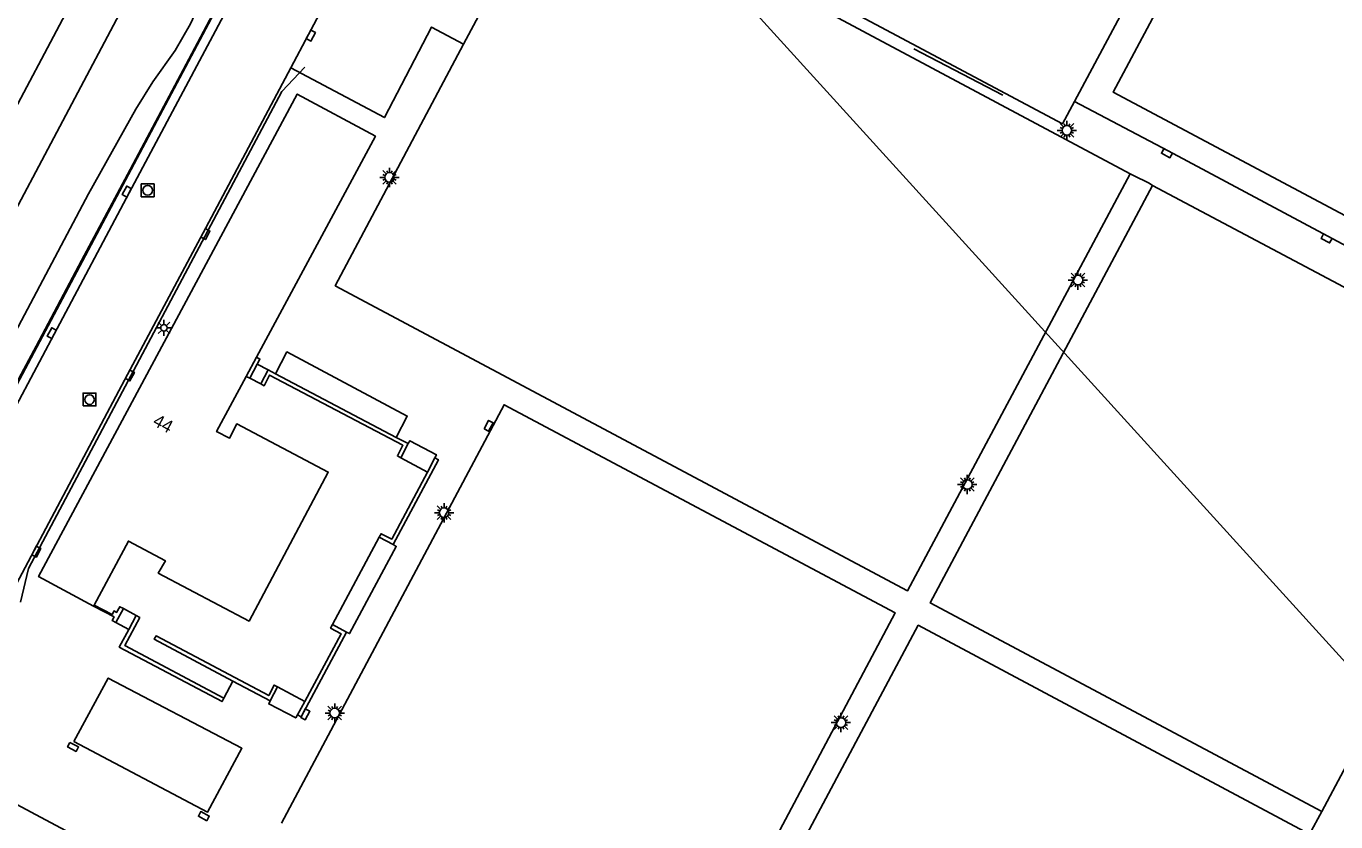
# Model space of a CAD drawing. Extents: x 136000 to 138005, y 398500 to 400500.
# Drawn here: x 137077.3 to 137179.2, y 399306.6 to 399368.6 of the extents above; entities that cross this region are included whole.
import ezdxf

# ---------------------------------------------------------------- set-up
doc = ezdxf.new("R2010")
doc.units = 0
for name, color, linetype in [('bs-afsc-ballenvanger', 7, 'Continuous'), ('bs-afsc-belijning', 7, 'Continuous'), ('bs-afsc-poort', 7, 'Continuous'), ('bs-symb-veldverlichting', 7, 'Continuous'), ('gg-afsc-hekwerk', 7, 'Continuous'), ('gg-afsc-muur', 7, 'Continuous'), ('gg-anno-huisnummerreeks BGT', 7, 'Continuous'), ('gg-aspt-spoorlijn', 7, 'Continuous'), ('gg-bbg-hoofdgebouw', 7, 'Continuous'), ('gg-knt-trap', 7, 'Continuous'), ('gg-knt-verharding', 7, 'Continuous'), ('gg-kwrk-duiker nz buis', 7, 'Continuous'), ('gt-grn-vlakafsluiter', 7, 'Continuous'), ('gt-grn-weggrens', 7, 'Continuous'), ('gt-symb-kolk', 7, 'Continuous'), ('gt-symb-kolk center center', 7, 'Continuous'), ('gt-symb-lichtmast', 7, 'Continuous'), ('gt-symb-rioolschacht', 7, 'Continuous'), ('gx-grn-maaiveld', 7, 'Continuous')]:
    doc.layers.add(name, color=color, linetype=linetype)

# ---------------------------------------------------------------- blocks, each defined once
blk = doc.blocks.new('gt0-KOLK')
at = {"layer": 'gt-symb-kolk'}
blk.add_lwpolyline([(0, 0), (0.37, 0), (0.37, 0.4), (-0.38, 0.4), (-0.38, 0), (0, 0)], dxfattribs=at)
blk = doc.blocks.new('bs0-VELDV')
at = {"layer": 'bs-symb-veldverlichting'}
for p, q in [((-0.38, 0), (-0.75, 0)), ((-0.53, 0.53), (-0.27, 0.27)), ((-0.35, 0.14), (-0.52, 0.22)), ((-0.22, 0.52), (-0.14, 0.35)), ((0, 0.75), (0, 0.38)), ((0.22, 0.52), (0.14, 0.35)), ((0.27, 0.27), (0.53, 0.53)), ((0.35, 0.14), (0.52, 0.22)), ((0.38, 0), (0.75, 0)), ((-0.27, -0.27), (-0.53, -0.53)), ((-0.35, -0.14), (-0.52, -0.22)), ((-0.14, -0.35), (-0.22, -0.52)), ((0, -0.38), (0, -0.75)), ((0.14, -0.35), (0.22, -0.52)), ((0.27, -0.27), (0.53, -0.53)), ((0.35, -0.14), (0.52, -0.22))]:
    blk.add_line(p, q, dxfattribs=at)
blk.add_circle((0, 0), 0.375, dxfattribs=at)
blk = doc.blocks.new('gt0-KOLKCC')
at = {"layer": 'gt-symb-kolk center center'}
blk.add_lwpolyline([(-0.38, 0.2), (0.37, 0.2), (0.37, -0.2), (-0.38, -0.2)], close=True, dxfattribs=at)
blk = doc.blocks.new('gt0-RS')
at = {"layer": 'gt-symb-rioolschacht'}
blk.add_lwpolyline([(-0.5, -0.5), (0.5, -0.5), (0.5, 0.5), (-0.5, 0.5)], close=True, dxfattribs=at)
blk.add_circle((0, 0), 0.375, dxfattribs=at)
blk = doc.blocks.new('gt0-LMAST')
at = {"layer": 'gt-symb-lichtmast'}
for p, q in [((-0.18, 0.17), (-0.45, 0.44)), ((-0.01, 0.25), (-0.01, 0.62)), ((0.17, 0.17), (0.44, 0.44)), ((-0.26, 0), (-0.63, 0)), ((-0.18, -0.18), (-0.45, -0.45)), ((-0.01, -0.25), (-0.01, -0.63)), ((0.44, -0.45), (0.17, -0.18)), ((0.24, 0), (0.62, 0))]:
    blk.add_line(p, q, dxfattribs=at)
blk.add_circle((-0.01, 0), 0.25, dxfattribs=at)

msp = doc.modelspace()

# ---------------------------------------------------------------- linework, layer by layer
at = {"layer": 'bs-afsc-ballenvanger'}
msp.add_line((137153.31, 399363.18), (137146.37, 399366.8), dxfattribs=at)
at = {"layer": 'bs-afsc-belijning'}
msp.add_lwpolyline([(137206.55, 399362.22), (137197.16, 399344.63), (137161.9, 399363.42), (137171.29, 399381.04), (137206.55, 399362.22)], dxfattribs=at)
at = {"layer": 'bs-afsc-poort'}
msp.add_line((137164.68, 399356.33), (137163.48, 399356.95), dxfattribs=at)
at = {"layer": 'gg-afsc-hekwerk'}
for p, q in [((137051.68, 399293.75), (137156.48, 399491.21)), ((137051.68, 399293.75), (137156.48, 399491.21)), ((137118.62, 399380.88), (137111.35, 399367.17)), ((137118.62, 399380.88), (137163.21, 399357.08)), ((137163.21, 399357.08), (137163.48, 399356.95)), ((137164.96, 399356.17), (137164.68, 399356.33)), ((137195.42, 399339.95), (137164.96, 399356.17)), ((137178.12, 399307.43), (137182.37, 399315.45)), ((137106.3, 399292.16), (137073.78, 399309.47))]:
    msp.add_line(p, q, dxfattribs=at)
for points in [[(137163.21, 399357.08), (137145.9, 399324.62), (137101.36, 399348.36), (137111.35, 399367.17)], [(137098.98, 399365.37), (137097.19, 399363.47), (137077.49, 399326.36), (137076.88, 399323.72)], [(137164.96, 399356.17), (137147.66, 399323.67), (137178.12, 399307.43)], [(137097.18, 399306.54), (137114.5, 399339.1), (137144.94, 399322.89), (137127.65, 399290.35)], [(137129.39, 399289.42), (137146.73, 399321.93), (137177.16, 399305.68)]]:
    msp.add_lwpolyline(points, dxfattribs=at)
at = {"layer": 'gg-afsc-muur'}
for p, q in [((137094.7, 399341.16), (137095.29, 399342.26)), ((137094.7, 399341.16), (137094.44, 399341.3)), ((137095.56, 399340.72), (137096.13, 399341.81)), ((137096.13, 399341.81), (137096.71, 399341.51)), ((137096.71, 399341.51), (137106.09, 399336.56)), ((137106.09, 399336.56), (137107.04, 399336.07)), ((137107.04, 399336.07), (137106.46, 399334.96)), ((137108.53, 399333.86), (137109.11, 399334.96)), ((137105.87, 399328.21), (137104.78, 399328.8)), ((137084.28, 399322.16), (137084.87, 399323.23)), ((137085.87, 399322.69), (137085.29, 399321.61)), ((137102.24, 399321.4), (137101.15, 399321.99)), ((137093.4, 399317.59), (137096.3, 399316.05)), ((137096.3, 399316.05), (137096.87, 399317.14)), ((137098.99, 399316), (137098.43, 399314.96))]:
    msp.add_line(p, q, dxfattribs=at)
for points in [[(137041.96, 399271.92), (137043.07, 399274.7), (137044.02, 399277.06), (137044.98, 399279.42), (137045.98, 399281.75), (137046.99, 399284.09), (137048.02, 399286.35), (137049.05, 399288.61), (137050.35, 399291.21), (137051.64, 399293.81), (137055.85, 399301.85), (137060.58, 399310.75), (137062.27, 399313.94), (137063.96, 399317.13), (137065.76, 399320.48), (137067.55, 399323.84), (137070.52, 399329.45), (137075.79, 399339.36), (137078.08, 399343.66), (137081.62, 399350.32), (137083.41, 399353.67), (137085.19, 399357.01), (137089.96, 399365.99), (137092.24, 399370.31)], [(137095.29, 399342.26), (137095.5, 399342.65), (137095.24, 399342.79)], [(137106.46, 399334.96), (137106.2, 399335.11), (137106.62, 399335.94), (137096.25, 399341.4), (137095.82, 399340.58), (137095.56, 399340.72)], [(137109.11, 399334.96), (137109.39, 399334.81), (137105.87, 399328.21)], [(137104.78, 399328.8), (137104.93, 399329.06), (137105.75, 399328.64), (137108.53, 399333.86)], [(137082.56, 399323.43), (137084.15, 399322.58), (137084.01, 399322.3), (137084.28, 399322.16)], [(137082.6, 399323.51), (137083.99, 399322.76), (137084.15, 399323.05), (137084.35, 399322.94), (137084.59, 399323.38), (137084.87, 399323.23)], [(137085.87, 399322.69), (137086.15, 399322.53), (137084.98, 399320.37), (137092.7, 399316.26)], [(137101.15, 399321.99), (137101, 399321.72), (137101.81, 399321.28), (137098.99, 399316)], [(137092.7, 399316.26), (137092.55, 399315.99), (137084.55, 399320.23), (137085.29, 399321.61)], [(137096.87, 399317.14), (137096.6, 399317.28), (137096.18, 399316.46), (137087.42, 399321.1), (137087.27, 399320.84), (137093.4, 399317.59)], [(137098.43, 399314.96), (137098.7, 399314.8), (137102.24, 399321.4)]]:
    msp.add_lwpolyline(points, dxfattribs=at)
at = {"layer": 'gg-aspt-spoorlijn'}
for points in [[(136622.55, 398500), (136664.08, 398578.07), (136674.83, 398598.42), (136696.75, 398639.32), (136710.53, 398665.55), (136721.38, 398685.82), (136745.23, 398730.81), (136754.2, 398747.39), (136811.59, 398855.66), (136820.42, 398872.18), (136830.73, 398891.75), (136840.38, 398909.75), (136915.91, 399052.09), (136974.65, 399162.44), (137051.59, 399307.39), (137069.69, 399341.51), (137149.15, 399491.21)], [(136618.27, 398500), (136675.99, 398608.59), (136702.44, 398658.6), (136737.24, 398723.77), (136774.15, 398793.22), (136781.13, 398806.52), (136803.84, 398849.02), (136811.99, 398864.71), (136832.51, 398903.07), (136839.3, 398916.4), (136854.79, 398945.21), (137005.02, 399227.98), (137027.46, 399269.92), (137049.09, 399310.77), (137067.69, 399345.61), (137085.77, 399379.74), (137102.04, 399410.38)]]:
    msp.add_lwpolyline(points, dxfattribs=at)
at = {"layer": 'gg-bbg-hoofdgebouw'}
for p, q in [((137094.44, 399341.3), (137095.24, 399342.79)), ((137082.56, 399323.43), (137082.6, 399323.51))]:
    msp.add_line(p, q, dxfattribs=at)
for points in [[(137095.24, 399342.79), (137104.49, 399360), (137098.4, 399363.28), (137078.27, 399325.72), (137082.56, 399323.43)], [(137082.6, 399323.51), (137085.27, 399328.48), (137088.15, 399326.94), (137087.58, 399325.99), (137094.66, 399322.26), (137100.82, 399333.86), (137093.7, 399337.6), (137093.12, 399336.49), (137092.13, 399337.01), (137094.44, 399341.3)]]:
    msp.add_lwpolyline(points, dxfattribs=at)
at = {"layer": 'gg-knt-trap'}
for p, q in [((137096.13, 399341.81), (137095.29, 399342.26)), ((137095.56, 399340.72), (137094.7, 399341.16)), ((137106.46, 399334.96), (137108.53, 399333.86)), ((137101.15, 399321.99), (137104.78, 399328.8)), ((137084.87, 399323.23), (137085.87, 399322.69)), ((137084.28, 399322.16), (137085.29, 399321.61)), ((137096.87, 399317.14), (137098.99, 399316))]:
    msp.add_line(p, q, dxfattribs=at)
for points in [[(137109.11, 399334.96), (137109.23, 399335.2), (137107.17, 399336.29), (137107.04, 399336.07)], [(137102.24, 399321.4), (137102.48, 399321.29), (137106.1, 399328.07), (137105.87, 399328.21)], [(137096.3, 399316.05), (137096.19, 399315.81), (137098.28, 399314.73), (137098.43, 399314.96)]]:
    msp.add_lwpolyline(points, dxfattribs=at)
at = {"layer": 'gg-knt-verharding'}
msp.add_line((137170.19, 399383.92), (137158.89, 399362.71), dxfattribs=at)
for points in [[(137058.2, 399304.39), (137072.21, 399330.88), (137079.48, 399344.58), (137085.32, 399355.6), (137093.1, 399370.2), (137107.63, 399397.57), (137113.96, 399409.46), (137120.74, 399422.3), (137128.93, 399437.74), (137133.36, 399446.1), (137143.58, 399465.28), (137146.59, 399470.75), (137153.93, 399483.24), (137158.2, 399490.18)], [(137134.77, 399434.79), (137134.19, 399433.73), (137126.91, 399420.04), (137112.86, 399393.54), (137106.07, 399380.7), (137099.28, 399367.92), (137097.91, 399365.33)], [(137158.89, 399362.71), (137157.94, 399360.97), (137115.6, 399383.54), (137131.13, 399412.64), (137173.47, 399390.04), (137170.19, 399383.92)], [(137097.91, 399365.33), (137105.18, 399361.45), (137108.86, 399368.49), (137111.35, 399367.17)], [(137097.91, 399365.33), (137091.08, 399352.47), (137085.2, 399341.46), (137077.92, 399327.75), (137069.38, 399311.63)], [(137158.89, 399362.71), (137166.16, 399358.85), (137198.15, 399341.77)], [(137106.09, 399336.56), (137106.96, 399338.22), (137097.6, 399343.21), (137096.71, 399341.51)], [(137081.03, 399312.88), (137091.42, 399307.4), (137094.1, 399312.36), (137083.7, 399317.83), (137081.03, 399312.88)]]:
    msp.add_lwpolyline(points, dxfattribs=at)
at = {"layer": 'gg-kwrk-duiker nz buis'}
msp.add_line((137197.08, 399300.18), (137109, 399397.2), dxfattribs=at)
at = {"layer": 'gt-grn-vlakafsluiter'}
for p, q in [((137163.48, 399356.95), (137164.68, 399356.33)), ((137092.7, 399316.26), (137093.4, 399317.59))]:
    msp.add_line(p, q, dxfattribs=at)
at = {"layer": 'gt-grn-weggrens'}
msp.add_line((137177.16, 399305.68), (137178.12, 399307.43), dxfattribs=at)
at = {"layer": 'gx-grn-maaiveld'}
msp.add_lwpolyline([(137058, 399309.98), (137060.93, 399315.7), (137062.36, 399318.15), (137064.41, 399321.1), (137064.83, 399322.03), (137065.14, 399323.11), (137066.71, 399326.33), (137082.17, 399355.51), (137085.83, 399362.11), (137087.16, 399364.23), (137088.89, 399366.68), (137090.09, 399368.75), (137090.84, 399370.37), (137092.69, 399374.87), (137094.15, 399377.98), (137113.08, 399413.63), (137114.33, 399415.71), (137116.5, 399418.62), (137117.75, 399420.69), (137118.77, 399422.88), (137119.94, 399426.32), (137120.81, 399428.38), (137135.62, 399456.23), (137136.65, 399457.98)], dxfattribs=at)

# ---------------------------------------------------------------- block references
at = {"layer": 'bs-symb-veldverlichting'}
for p in [(137158.29, 399360.45), (137105.58, 399356.79), (137159.15, 399348.8), (137150.54, 399332.89), (137109.83, 399330.69), (137101.32, 399315.1), (137140.71, 399314.36)]:
    msp.add_blockref('bs0-VELDV', p, dxfattribs=at)
at = {"layer": 'gt-symb-kolk'}
for p, rotation in [((137099.28, 399367.92), -117.91489094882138), ((137166.16, 399358.85), 152.05615966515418), ((137085.32, 399355.6), 62.47487505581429), ((137091.08, 399352.47), -117.9148909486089), ((137178.59, 399352.22), 151.9009294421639), ((137079.48, 399344.58), 62.47487505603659), ((137085.2, 399341.46), -117.91489094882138), ((137077.92, 399327.75), -117.91489094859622), ((137098.85, 399315.09), -118.07011351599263)]:
    msp.add_blockref('gt0-KOLK', p, dxfattribs=dict(at, rotation=rotation))
at = {"layer": 'gt-symb-kolk center center'}
for p, rotation in [((137113.29, 399337.46), 62.020080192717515), ((137080.96, 399312.46), -27.871678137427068), ((137091.13, 399307.08), 152.12832186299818)]:
    msp.add_blockref('gt0-KOLKCC', p, dxfattribs=dict(at, rotation=rotation))
at = {"layer": 'gt-symb-lichtmast'}
msp.add_blockref('gt0-LMAST', (137088.04, 399345.08), dxfattribs=at)
at = {"layer": 'gt-symb-rioolschacht'}
for p in [(137086.76, 399355.79), (137082.24, 399339.5)]:
    msp.add_blockref('gt0-RS', p, dxfattribs=at)

# ---------------------------------------------------------------- texts
at = {"layer": 'gg-anno-huisnummerreeks BGT'}
msp.add_text('44', height=1, rotation=331.8, dxfattribs=at).set_placement((137087.08, 399337.55))

doc.saveas('drawing.dxf')
